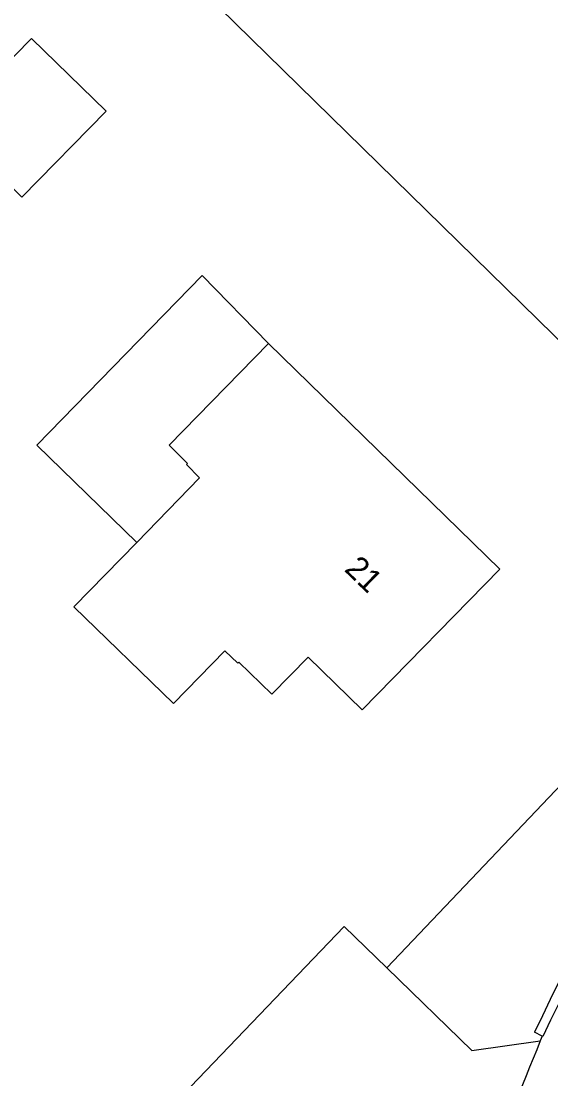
# Model space of a CAD drawing. Extents: x 133000 to 136000, y 400500 to 403500.
# Drawn here: x 135299.54 to 135322.36, y 400922.11 to 400967.67 of the extents above; entities that cross this region are included whole.
import ezdxf

# ---------------------------------------------------------------- set-up
doc = ezdxf.new("R2010")
doc.units = 0
for name, color, linetype in [('gg-afsc-erfafscheiding', 7, 'Continuous'), ('gg-afsc-hekwerk', 7, 'Continuous'), ('gg-anno-huisnummerreeks BGT', 7, 'Continuous'), ('gg-bbg-hoofdgebouw', 7, 'Continuous'), ('gg-bbg-luifel en loopbrug', 7, 'Continuous'), ('gg-knt-bronhoudergrens', 7, 'Continuous'), ('gg-knt-verharding', 7, 'Continuous')]:
    doc.layers.add(name, color=color, linetype=linetype)

msp = doc.modelspace()

# ---------------------------------------------------------------- linework, layer by layer
at = {"layer": 'gg-afsc-erfafscheiding'}
msp.add_line((135315.285, 400926.895), (135332.182, 400944.661), dxfattribs=at)
at = {"layer": 'gg-afsc-hekwerk'}
msp.add_line((135313.451, 400928.673), (135305.77, 400920.674), dxfattribs=at)
at = {"layer": 'gg-bbg-hoofdgebouw'}
msp.add_line((135304.514, 400945.224), (135301.808, 400942.45), dxfattribs=at)
for points in [[(135301.808, 400942.45), (135306.093, 400938.275), (135308.315, 400940.546), (135308.867, 400940.023), (135308.918, 400940.058), (135310.337, 400938.682), (135311.902, 400940.284), (135314.228, 400938.009), (135320.153, 400944.073), (135310.19, 400953.793)], [(135310.19, 400953.793), (135305.912, 400949.407), (135306.7, 400948.621), (135306.665, 400948.575), (135307.22, 400947.998), (135304.514, 400945.224)]]:
    msp.add_lwpolyline(points, dxfattribs=at)
at = {"layer": 'gg-bbg-luifel en loopbrug'}
for points in [[(135303.2, 400963.791), (135299.566, 400960.09), (135296.355, 400963.232), (135299.989, 400966.933), (135303.2, 400963.791)], [(135304.514, 400945.224), (135300.219, 400949.414), (135307.341, 400956.715), (135310.19, 400953.793)]]:
    msp.add_lwpolyline(points, dxfattribs=at)
at = {"layer": 'gg-knt-bronhoudergrens'}
msp.add_lwpolyline([(135293.842, 400974.99), (135298.448, 400977.687), (135331.403, 400945.423)], dxfattribs=at)
at = {"layer": 'gg-knt-verharding'}
for p, q in [((135315.285, 400926.895), (135313.451, 400928.673)), ((135318.95, 400923.342), (135315.285, 400926.895)), ((135321.986, 400923.946), (135321.657, 400924.121)), ((135321.986, 400923.946), (135321.902, 400923.746)), ((135322.009, 400923.934), (135321.986, 400923.946)), ((135318.95, 400923.342), (135321.902, 400923.746))]:
    msp.add_line(p, q, dxfattribs=at)
for centre, radius, start, end in [((135390.452, 400892.18), 75.848, 136.23343, 155.09499), ((135391.47, 400891.426), 76.691, 136.33414, 154.92044), ((135382.788, 400897.939), 66.129, 157.02982, 168.30632)]:
    msp.add_arc(centre, radius, start, end, dxfattribs=at)

# ---------------------------------------------------------------- texts
at = {"layer": 'gg-anno-huisnummerreeks BGT'}
msp.add_text('21', height=1, rotation=315.7, dxfattribs=at).set_placement((135313.424, 400944.021))

doc.saveas('drawing.dxf')
